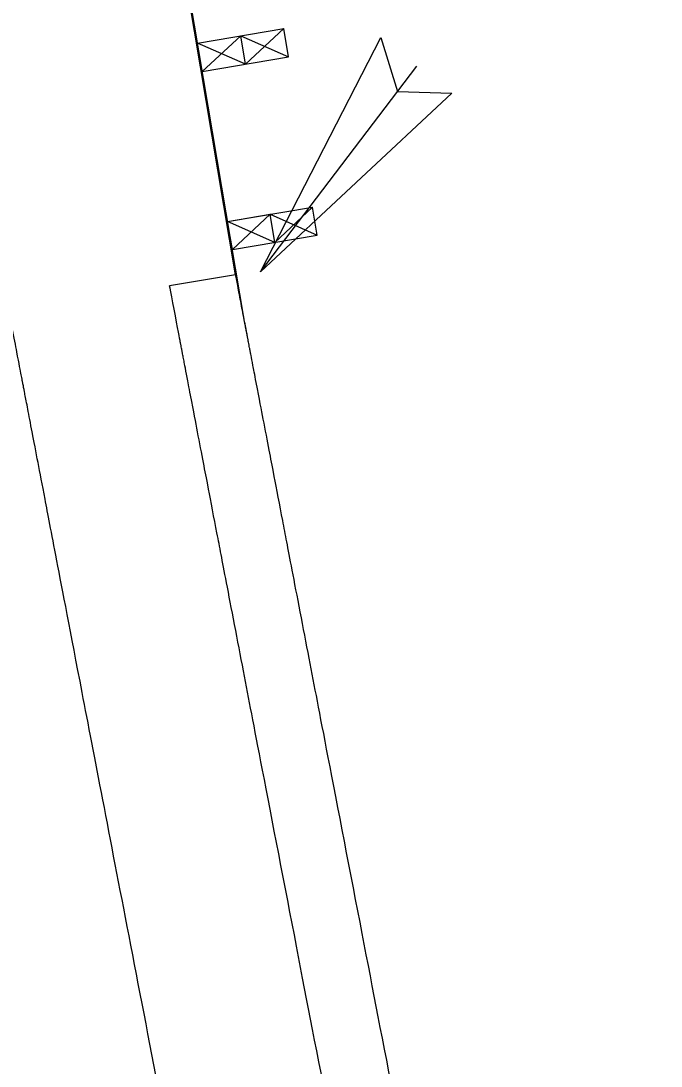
# Model space of a CAD drawing. Extents: x 472216 to 481979, y 489069 to 507339.
# Drawn here: x 478396.77 to 478419.1, y 495416.74 to 495453.18 of the extents above; entities that cross this region are included whole.
import ezdxf

# ---------------------------------------------------------------- set-up
doc = ezdxf.new("R2010")
doc.units = 0
for name, color, linetype in [('Prop Drainage Structure Outlet Berm Ditch 850 10 CELL', 7, 'Continuous'), ('Prop Drainage Structure Pipe Plug CELL', 7, 'Continuous'), ('Prop Drainage Structure Pipe RCP 24in Class III Label', 7, 'Continuous'), ('Prop Drainage Structure Tops and Inverts LABEL', 7, 'Continuous'), ('Prop Earthen Structure False Sump CELL', 7, 'Continuous'), ('Prop Erosion Embankment Toe Protection CELL', 7, 'Continuous'), ('Sheet Block Revision CELL', 7, 'Continuous'), ('Sheet North Arrow Point CELL', 7, 'Continuous')]:
    doc.layers.add(name, color=color, linetype=linetype)

msp = doc.modelspace()

# ---------------------------------------------------------------- linework, layer by layer
at = {"layer": 'Prop Drainage Structure Outlet Berm Ditch 850 10 CELL'}
msp.add_lwpolyline([(478411.801, 495450.655), (478405.121, 495444.428), (478409.323, 495452.601), (478409.901, 495450.717)], close=True, dxfattribs=at)
at = {"layer": 'Prop Drainage Structure Pipe Plug CELL'}
for p, q in [((478404.571, 495442.697), (478396.779, 495488.794)), ((478402.93, 495452.403), (478405.94, 495452.912)), ((478403.097, 495451.417), (478404.435, 495452.658)), ((478404.602, 495451.672), (478404.435, 495452.658)), ((478404.435, 495452.658), (478406.107, 495451.926)), ((478405.94, 495452.912), (478404.602, 495451.672)), ((478406.107, 495451.926), (478405.94, 495452.912)), ((478404.602, 495451.672), (478402.93, 495452.403)), ((478403.097, 495451.417), (478406.107, 495451.926)), ((478403.98, 495446.19), (478406.938, 495446.69)), ((478406.938, 495446.69), (478405.626, 495445.454)), ((478407.105, 495445.704), (478406.938, 495446.69)), ((478403.98, 495446.19), (478405.46, 495446.44)), ((478404.147, 495445.204), (478403.98, 495446.19)), ((478405.626, 495445.454), (478403.98, 495446.19)), ((478405.46, 495446.44), (478404.147, 495445.204)), ((478405.626, 495445.454), (478405.46, 495446.44)), ((478405.46, 495446.44), (478407.105, 495445.704)), ((478404.147, 495445.204), (478407.105, 495445.704))]:
    msp.add_line(p, q, dxfattribs=at)
at = {"layer": 'Prop Drainage Structure Pipe RCP 24in Class III Label'}
msp.add_line((478404.26, 495444.324), (478401.957, 495443.942), dxfattribs=at)
for points in [[(478397.121, 495439.063), (478397.063, 495439.369), (478396.975, 495439.829), (478396.886, 495440.289), (478396.842, 495440.519), (478396.828, 495440.596), (478396.798, 495440.75), (478396.666, 495441.439), (478396.299, 495443.356), (478395.478, 495447.65), (478393.839, 495456.237), (478391.508, 495468.507), (478389.191, 495480.779), (478387.575, 495489.371), (478386.769, 495493.668), (478386.424, 495495.509), (478386.195, 495496.737), (478386.08, 495497.351), (478385.965, 495497.965)], [(478408.535, 495380.215), (478408.475, 495380.522), (478408.385, 495380.981), (478408.295, 495381.441), (478408.249, 495381.671), (478408.234, 495381.748), (478408.204, 495381.901), (478408.069, 495382.59), (478407.694, 495384.505), (478406.854, 495388.794), (478405.178, 495397.374), (478402.793, 495409.632), (478400.422, 495421.893), (478398.77, 495430.477), (478397.945, 495434.769), (478397.592, 495436.609), (478397.357, 495437.835), (478397.239, 495438.449), (478397.121, 495439.063)]]:
    msp.add_open_spline(points, degree=3, dxfattribs=at)
at = {"layer": 'Prop Drainage Structure Tops and Inverts LABEL'}
for points in [[(478404.978, 495440.569), (478404.92, 495440.875), (478404.861, 495441.182), (478404.787, 495441.565), (478404.773, 495441.642), (478404.743, 495441.795), (478404.729, 495441.872), (478404.707, 495441.987), (478404.696, 495442.045), (478404.685, 495442.102), (478404.677, 495442.14), (478404.674, 495442.16), (478404.655, 495442.255), (478404.641, 495442.331), (478404.608, 495442.504), (478404.589, 495442.601), (478404.571, 495442.697)], [(478416.47, 495381.298), (478416.325, 495382.061), (478416.265, 495382.368), (478416.175, 495382.827), (478416.145, 495382.981), (478416.1, 495383.21), (478416.085, 495383.287), (478416.066, 495383.383), (478416.062, 495383.402), (478416.055, 495383.44), (478416.044, 495383.497), (478416.032, 495383.554), (478415.905, 495384.205), (478415.785, 495384.817), (478415.425, 495386.655), (478415.185, 495387.88), (478414.466, 495391.555), (478413.987, 495394.004), (478412.554, 495401.354), (478411.6, 495406.254), (478409.699, 495416.056), (478408.751, 495420.958), (478407.334, 495428.311), (478406.862, 495430.761), (478406.155, 495434.438), (478405.92, 495435.664), (478405.567, 495437.503), (478405.449, 495438.116), (478405.214, 495439.342), (478405.096, 495439.955), (478404.978, 495440.569)]]:
    msp.add_open_spline(points, degree=3, dxfattribs=at)
at = {"layer": 'Prop Earthen Structure False Sump CELL'}
for points in [[(478402.687, 495440.13), (478402.628, 495440.436), (478402.569, 495440.743), (478402.481, 495441.203), (478402.452, 495441.356), (478402.415, 495441.548), (478402.404, 495441.605), (478402.393, 495441.663), (478402.386, 495441.701), (478402.382, 495441.72), (478402.364, 495441.816), (478402.349, 495441.892), (478402.312, 495442.085), (478401.979, 495443.826), (478401.957, 495443.941)], [(478414.096, 495381.306), (478414.036, 495381.612), (478413.976, 495381.919), (478413.885, 495382.378), (478413.855, 495382.531), (478413.81, 495382.761), (478413.795, 495382.838), (478413.776, 495382.934), (478413.773, 495382.953), (478413.765, 495382.991), (478413.754, 495383.048), (478413.743, 495383.106), (478413.615, 495383.756), (478413.495, 495384.369), (478413.135, 495386.207), (478412.895, 495387.432), (478412.176, 495391.107), (478411.697, 495393.557), (478410.263, 495400.908), (478409.31, 495405.809), (478407.408, 495415.613), (478406.46, 495420.515), (478405.042, 495427.869), (478404.57, 495430.321), (478403.864, 495433.998), (478403.628, 495435.224), (478403.275, 495437.063), (478403.157, 495437.676), (478402.922, 495438.902), (478402.805, 495439.516), (478402.687, 495440.13)]]:
    msp.add_open_spline(points, degree=3, dxfattribs=at)
at = {"layer": 'Prop Erosion Embankment Toe Protection CELL'}
msp.add_line((478404.26, 495444.323), (478396.239, 495492.004), dxfattribs=at)
for points in [[(478404.978, 495440.569), (478404.92, 495440.875), (478404.861, 495441.182), (478404.787, 495441.565), (478404.773, 495441.642), (478404.743, 495441.795), (478404.729, 495441.872), (478404.707, 495441.987), (478404.696, 495442.045), (478404.685, 495442.102), (478404.677, 495442.14), (478404.674, 495442.16), (478404.655, 495442.255), (478404.641, 495442.331), (478404.509, 495443.021), (478404.391, 495443.634), (478404.269, 495444.272), (478404.264, 495444.298), (478404.26, 495444.323)], [(478416.385, 495381.755), (478416.325, 495382.061), (478416.265, 495382.368), (478416.175, 495382.827), (478416.145, 495382.981), (478416.1, 495383.21), (478416.085, 495383.287), (478416.066, 495383.383), (478416.062, 495383.402), (478416.055, 495383.44), (478416.044, 495383.497), (478416.032, 495383.554), (478415.905, 495384.205), (478415.785, 495384.817), (478415.425, 495386.655), (478415.185, 495387.88), (478414.466, 495391.555), (478413.987, 495394.004), (478412.554, 495401.354), (478411.6, 495406.254), (478409.699, 495416.056), (478408.751, 495420.958), (478407.334, 495428.311), (478406.862, 495430.761), (478406.155, 495434.438), (478405.92, 495435.664), (478405.567, 495437.503), (478405.449, 495438.116), (478405.214, 495439.342), (478405.096, 495439.955), (478404.978, 495440.569)]]:
    msp.add_open_spline(points, degree=3, dxfattribs=at)
at = {"layer": 'Sheet Block Revision CELL'}
msp.add_line((478405.121, 495444.428), (478410.576, 495451.605), dxfattribs=at)
at = {"layer": 'Sheet North Arrow Point CELL'}
for centre, radius, start, end in [((491911.017, 497680.41), 13715, 187.0215094, 189.8161841), ((481983.347, 496141.851), 3720, 188.992545, 203.741797)]:
    msp.add_arc(centre, radius, start, end, dxfattribs=at)

doc.saveas('drawing.dxf')
